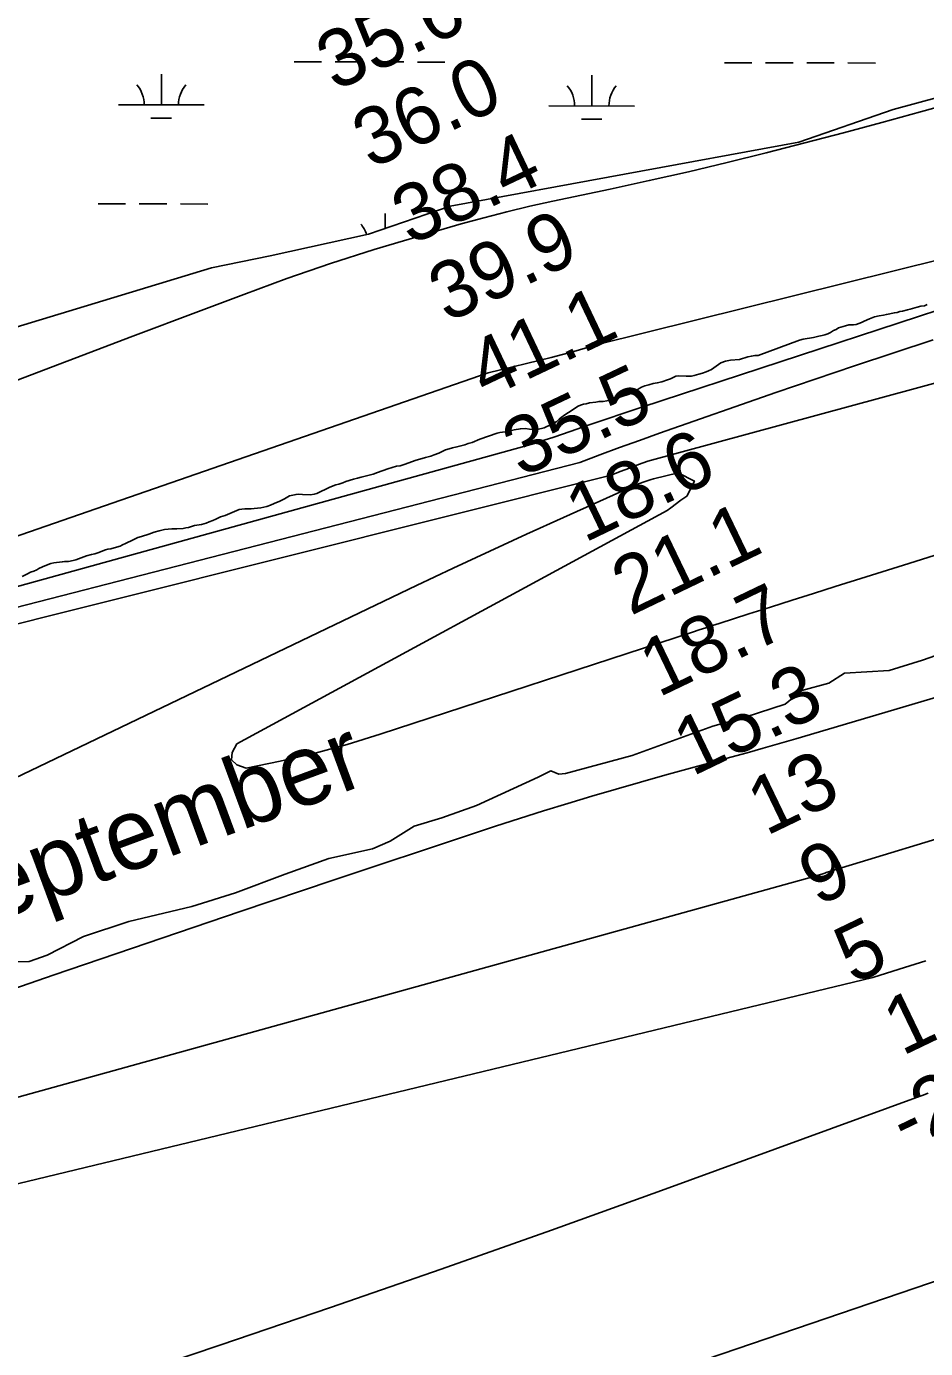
# Model space of a CAD drawing. Extents: x 3177385 to 3215275, y 903885 to 929304.
# Drawn here: x 3193845 to 3194893, y 913755 to 915297 of the extents above; entities that cross this region are included whole.
import ezdxf

# ---------------------------------------------------------------- set-up
doc = ezdxf.new("R2010")
doc.units = 0
for name, color, linetype in [('V-RIVR-EDGE', 7, 'Continuous'), ('V-RIVR-IDEN', 7, 'Continuous'), ('V-RIVR-RANG', 7, 'Continuous'), ('V-SITE-VEGE', 7, 'Continuous'), ('V-TOPO-DPTH', 7, 'Continuous'), ('V-TOPO-MAJR', 7, 'Continuous'), ('V-TOPO-MINR', 7, 'Continuous'), ('V-TOPO-WATR', 7, 'Continuous'), ('V-WETL-SWMP', 7, 'Continuous')]:
    doc.layers.add(name, color=color, linetype=linetype)

msp = doc.modelspace()

# ---------------------------------------------------------------- linework, layer by layer
at = {"layer": 'V-RIVR-EDGE'}
for points in [[(3194905.4, 914563.1), (3194889.7, 914557.6), (3194850.9, 914545.3), (3194798.7, 914542.2), (3194780.6, 914530.7), (3194749.2, 914522), (3194729.7, 914506.3), (3194683.1, 914491.2), (3194645.2, 914480.7), (3194551.3, 914446.2), (3194473.7, 914425.2), (3194465.8, 914424.7), (3194456.6, 914428.5), (3194441.8, 914421.1), (3194369.7, 914388), (3194329.4, 914373.8), (3194297.1, 914363.7), (3194269.3, 914346.3), (3194248.5, 914337.5), (3194197.7, 914326.1), (3194146.8, 914307.8), (3194088.6, 914286.2)], [(3194088.6, 914286.2), (3194037.7, 914270.2), (3193964.3, 914252.8), (3193911.6, 914235.4), (3193869, 914213.3), (3193848.2, 914206), (3193818.2, 914205.6)]]:
    msp.add_lwpolyline(points, dxfattribs=at)
at = {"layer": 'V-SITE-VEGE'}
for points in [[(3194286.7, 914786.2), (3194298.4, 914790.3), (3194310.5, 914793.7), (3194316.6, 914795.4), (3194320.6, 914796.8), (3194325.9, 914799.1), (3194333.6, 914802.9), (3194338, 914804.1), (3194341.7, 914805.3), (3194347, 914806.3), (3194351.6, 914807.3), (3194356.2, 914808.7), (3194360.2, 914810.2), (3194364.8, 914811.4), (3194373.8, 914815.3), (3194393.8, 914822.1), (3194396.9, 914822.9), (3194403.3, 914823.9), (3194410.7, 914825.2), (3194413.8, 914826.1), (3194421, 914827.4), (3194426.7, 914827.7), (3194431.7, 914827), (3194435, 914826.7), (3194440.7, 914826.6), (3194448.6, 914828.4), (3194452.5, 914830.5), (3194455.6, 914831.7), (3194460, 914834), (3194463.6, 914835.7), (3194466, 914838.5), (3194468.5, 914840.6), (3194472.9, 914843.6), (3194476.9, 914846.5), (3194488.2, 914853.7), (3194491.1, 914855), (3194494.6, 914856), (3194497.7, 914856.6), (3194501.4, 914857.6), (3194508.8, 914858.5), (3194512.8, 914859.3), (3194517.4, 914859.2), (3194526.1, 914860.6), (3194530.5, 914862.2), (3194547.9, 914867.7), (3194552.3, 914869.8), (3194559.4, 914874.3), (3194562, 914875.7), (3194566.2, 914877.4), (3194570.8, 914878.8), (3194575.9, 914880), (3194580.5, 914880.8), (3194586, 914882.2), (3194592.6, 914884.3), (3194595.9, 914885.7), (3194602.3, 914888.9), (3194605.8, 914889.2), (3194614.3, 914888.6), (3194620.4, 914888.9), (3194623.7, 914889.5), (3194629.2, 914890.9), (3194633.4, 914892.1), (3194637.5, 914893.6), (3194640.4, 914894.8), (3194643.7, 914896.5), (3194654.6, 914904.1), (3194660.1, 914906.4), (3194666, 914907.2), (3194676.5, 914908.2), (3194686, 914911.1), (3194690.3, 914912.1), (3194694.3, 914912.7), (3194698.2, 914912.8), (3194746.3, 914930.6), (3194750.6, 914931.9), (3194762.6, 914933.9), (3194768.9, 914935.2), (3194772.7, 914936), (3194775.9, 914936.9), (3194779.3, 914938), (3194782.7, 914939.5), (3194786, 914941.8), (3194789.2, 914943.3), (3194791.9, 914945), (3194800, 914947.6), (3194804, 914948.5), (3194809.3, 914948.5), (3194812.6, 914949.1), (3194818.8, 914951.3), (3194821.9, 914952.8), (3194828, 914955.4), (3194833.7, 914957.9), (3194839.4, 914959.2), (3194844.3, 914959.9), (3194847.7, 914960.7), (3194857, 914962.7), (3194860.4, 914963.1), (3194863.3, 914964.2), (3194866.5, 914964.6), (3194872.4, 914966.2), (3194875.6, 914966.8)], [(3194875.6, 914966.8), (3194883.8, 914969.2), (3194888, 914970.3), (3194892, 914970.9), (3194895.4, 914972.4)], [(3193840, 914655.1), (3193846.2, 914658), (3193849.9, 914660.1), (3193853.5, 914661.3), (3193857, 914662.8), (3193859.6, 914664.3), (3193863.8, 914666.3), (3193870.4, 914669), (3193873.5, 914670.1), (3193877, 914670.9), (3193886.7, 914672), (3193889.7, 914672.6), (3193893.9, 914672.7), (3193899.4, 914673.7), (3193902.6, 914674.5), (3193915.2, 914679), (3193920.9, 914680.9), (3193924.6, 914681.6), (3193929.3, 914683.1), (3193932.1, 914684.3), (3193937, 914686), (3193940, 914686.8), (3193943.3, 914687.4), (3193950.1, 914689.2), (3193954.1, 914690.6), (3193957.2, 914691.9), (3193960.7, 914693.5), (3193969.3, 914697.9), (3193975, 914700.4), (3193979, 914701.9), (3193987.6, 914704.5), (3193994, 914706.8), (3193999.7, 914708.4), (3194005.8, 914709.8), (3194014.6, 914710.7), (3194020.2, 914710.8), (3194027.7, 914711.1), (3194031, 914711.9), (3194034, 914712.3), (3194041.1, 914714.5), (3194049.2, 914715.9), (3194054.5, 914717.3), (3194058.2, 914718.8), (3194062.4, 914720.4), (3194065.7, 914722.1), (3194071.4, 914724.6), (3194076.7, 914726.2), (3194084.9, 914729.8), (3194093.2, 914733.1), (3194096.3, 914733.7), (3194099.6, 914734), (3194107.2, 914734.1), (3194110.5, 914734.2), (3194118.2, 914735), (3194125.2, 914736.8), (3194129.4, 914738.2), (3194134, 914740.3), (3194140.4, 914743), (3194145.9, 914745.5), (3194151.9, 914749.1), (3194159.5, 914750.9), (3194162.8, 914751), (3194167, 914750.7), (3194176.1, 914750.5), (3194180.5, 914751.1), (3194183.6, 914751.9), (3194198.8, 914759.2), (3194205.9, 914761.9), (3194209.4, 914762.9), (3194213.8, 914764.4), (3194217.5, 914765.8), (3194226.3, 914768.5), (3194231.1, 914769.7), (3194235.3, 914770.9), (3194241.5, 914772.3), (3194249.1, 914774.3), (3194254.4, 914776.2), (3194266.3, 914780.7), (3194276.6, 914783.6), (3194280.8, 914784.3), (3194286.7, 914786.2)]]:
    msp.add_lwpolyline(points, dxfattribs=at)
at = {"layer": 'V-TOPO-DPTH'}
for points in [[(3195473.3, 915035.4), (3194569.5, 914789.6), (3194558.8, 914785.6), (3194548.1, 914781.6), (3194537.4, 914777.4), (3194526.8, 914773.2), (3193373.5, 914484.5), (3193337.6, 914469.1), (3193301.7, 914453.8), (3193265.8, 914438.5), (3193229.9, 914423.2), (3192243.3, 914104.5), (3192231.3, 914099.9), (3192219.3, 914095.4), (3192207.2, 914090.9), (3192195.2, 914086.5), (3191323.5, 913817.6), (3191303.3, 913809.8), (3191283.2, 913802), (3191263.1, 913794.1), (3191243, 913786), (3190248, 913425.2)], [(3194948, 914526.7), (3194866.8, 914502.5), (3194742, 914465.9), (3194723.1, 914460.4), (3194704.2, 914455), (3194685.2, 914449.6), (3194666.2, 914444.4), (3194589.3, 914423.2), (3194560.9, 914415.3), (3194532.6, 914407.2), (3194504.3, 914398.9), (3194476.1, 914390.5), (3194447.9, 914381.8), (3194419.8, 914373), (3194391.8, 914363.9), (3194363.8, 914354.7), (3194202.6, 914300.8), (3194094.1, 914264.3), (3193985.6, 914227.5), (3193877.3, 914190.5), (3193769.1, 914153.1)], [(3193769.1, 914153.1), (3193877.3, 914190.5), (3193985.6, 914227.5), (3194094.1, 914264.3), (3194202.6, 914300.8), (3194363.8, 914354.7), (3194391.8, 914363.9), (3194419.8, 914373), (3194447.9, 914381.8), (3194476.1, 914390.5), (3194504.3, 914398.9), (3194532.6, 914407.2), (3194560.9, 914415.3), (3194589.3, 914423.2), (3194666.2, 914444.4), (3194685.2, 914449.6), (3194704.2, 914455), (3194723.1, 914460.4), (3194742, 914465.9), (3194866.8, 914502.5), (3194948, 914526.7)], [(3194893.6, 914206.7), (3194862.7, 914197.2), (3194831.9, 914187.5), (3193547.2, 913877.7), (3193543.1, 913877.1), (3193539.1, 913876.2), (3193535.2, 913874.9), (3193531.2, 913873.6), (3193527.3, 913872.3), (3193523.3, 913871), (3193219.4, 913766.8), (3193160.7, 913747.2), (3193101.8, 913728.3), (3193042.6, 913710.4), (3192983.2, 913693.1), (3192924.5, 913676.6), (3192894.3, 913668.1), (3192864.1, 913659.6)], [(3192864.1, 913659.6), (3192894.3, 913668.1), (3192924.5, 913676.6), (3192983.2, 913693.1), (3193042.6, 913710.4), (3193101.8, 913728.3), (3193160.7, 913747.2), (3193219.4, 913766.8), (3193523.3, 913871), (3193527.3, 913872.3), (3193531.2, 913873.6), (3193535.2, 913874.9), (3193539.1, 913876.2), (3193543.1, 913877.1), (3193547.2, 913877.7), (3194831.9, 914187.5), (3194862.7, 914197.2), (3194893.6, 914206.7)], [(3193859, 913476.6), (3194984.6, 913860.5)], [(3193859, 913476.6), (3194984.6, 913860.5)]]:
    msp.add_lwpolyline(points, dxfattribs=at)
at = {"layer": 'V-TOPO-MAJR'}
for points in [[(3193815.9, 914877.1), (3193892.4, 914906.2), (3193968.9, 914935.2), (3194045.5, 914964.2), (3194098.3, 914984.1), (3194148.7, 915002.5), (3194199.4, 915020), (3194250.4, 915036.3), (3194301.8, 915051.7), (3194352, 915066.2), (3194378.5, 915073.5), (3194405.1, 915080.4), (3194431.8, 915086.8), (3194458.6, 915092.8), (3194525.7, 915107), (3194571.3, 915116.9), (3194616.8, 915127.2), (3194662.1, 915138), (3194707.4, 915149.1), (3194752.5, 915160.7), (3194797.6, 915172.5), (3194842.6, 915184.7), (3194887.6, 915197), (3194963.5, 915218.2)], [(3195146.4, 915083.4), (3194509.4, 914925.3), (3194496.3, 914921.3), (3194483.3, 914917.4), (3194470.1, 914913.9), (3194456.9, 914910.5), (3194383.3, 914892.6), (3193293, 914514.6)]]:
    msp.add_lwpolyline(points, dxfattribs=at)
at = {"layer": 'V-TOPO-MINR'}
for points in [[(3195473.3, 915035.4), (3194569.5, 914789.6), (3194558.8, 914785.6), (3194548.1, 914781.6), (3194537.4, 914777.4), (3194526.8, 914773.2), (3193373.5, 914484.5), (3193337.6, 914469.1), (3193301.7, 914453.8), (3193265.8, 914438.5), (3193229.9, 914423.2), (3192243.3, 914104.5), (3192231.3, 914099.9), (3192219.3, 914095.4), (3192207.2, 914090.9), (3192195.2, 914086.5), (3191323.5, 913817.6), (3191303.3, 913809.8), (3191283.2, 913802), (3191263.1, 913794.1), (3191243, 913786), (3190248, 913425.2)], [(3194980.1, 914989.6), (3194885.3, 914958.3), (3194562.6, 914852.5), (3194541.7, 914845.6), (3194520.8, 914838.6), (3194500, 914831.5), (3194479.1, 914824.3), (3194459.8, 914817.6), (3194448.6, 914813.9), (3194437.4, 914810.3), (3194426.1, 914807), (3193302.8, 914496.6), (3193284.8, 914489), (3193266.9, 914481.4), (3192180.1, 914174.1)], [(3194902.3, 914931), (3194810.5, 914900.8), (3194719, 914869.6), (3194583.3, 914822.1), (3194559.9, 914813.8), (3194536.7, 914805.4), (3194513.5, 914796.9), (3194490.3, 914788.2), (3193347.7, 914494.1), (3193320.6, 914482.5), (3193293.5, 914471), (3193266.3, 914459.6), (3193239.2, 914448.1), (3192214.2, 914115.8)], [(3194910.7, 914682), (3194867.5, 914668.3), (3194824.2, 914654.7), (3194788, 914643.3), (3194762.8, 914635.4), (3194737.7, 914627.5), (3194712.5, 914619.5), (3194687.4, 914611.4), (3194652.6, 914600.3), (3194644.8, 914597.8), (3194637.1, 914595.3), (3194629.3, 914592.8), (3194621.6, 914590.3), (3194257.5, 914471.1), (3194218.9, 914459.3), (3194180, 914448.7), (3194140.8, 914439.7), (3194101.2, 914431.7), (3194090.4, 914435.6), (3194084.2, 914441.4), (3194085, 914449.7), (3194090.5, 914459.9), (3194592.1, 914732.2), (3194596.5, 914735.1), (3194608.2, 914744), (3194615, 914748.6), (3194623.8, 914766.4), (3194604.8, 914775.8), (3194576.1, 914768.8), (3194573.6, 914768.2), (3194571.1, 914767.5), (3194568.7, 914766.8), (3194566.3, 914765.9), (3194558.7, 914763.1), (3194556.5, 914762.2), (3194555.8, 914761.9), (3194471.1, 914723.9), (3194428.1, 914704.5), (3194385.2, 914684.8), (3194342.4, 914664.8), (3194299.8, 914644.6), (3193448, 914235.9)], [(3195140.7, 914420.1), (3194777.5, 914309.7), (3194775.8, 914309.2), (3194772.3, 914308.1), (3194768.2, 914306.9), (3194764.9, 914305.9), (3194761.5, 914304.9), (3194760.4, 914304.6), (3193561.5, 913972)], [(3194893.6, 914206.7), (3194862.7, 914197.2), (3194831.9, 914187.5), (3193547.2, 913877.7), (3193543.1, 913877.1), (3193539.1, 913876.2), (3193535.2, 913874.9), (3193531.2, 913873.6), (3193527.3, 913872.3), (3193523.3, 913871), (3193219.4, 913766.8), (3193160.7, 913747.2), (3193101.8, 913728.3), (3193042.6, 913710.4), (3192983.2, 913693.1), (3192924.5, 913676.6), (3192894.3, 913668.1), (3192864.1, 913659.6)], [(3194896.5, 914052.4), (3194889.6, 914049.9), (3194882.7, 914047.4), (3194585.6, 913939.1), (3194457.2, 913892.8), (3194328.6, 913847.1), (3194199.7, 913802.4), (3194070.5, 913758.4), (3193837.8, 913679.9), (3193824.8, 913675.6), (3193811.9, 913671.2), (3193798.9, 913667), (3193785.9, 913662.7), (3193772.9, 913658.5), (3193759.9, 913654.2), (3193746.9, 913649.8), (3193734, 913645.5), (3193727.7, 913643.4), (3193711.6, 913638.1), (3193695.5, 913633), (3192631.6, 913304.1)], [(3194984.6, 913860.5), (3193859, 913476.6)]]:
    msp.add_lwpolyline(points, dxfattribs=at)
at = {"layer": 'V-TOPO-WATR'}
msp.add_lwpolyline([(3194948, 914526.7), (3194866.8, 914502.5), (3194742, 914465.9), (3194723.1, 914460.4), (3194704.2, 914455), (3194685.2, 914449.6), (3194666.2, 914444.4), (3194589.3, 914423.2), (3194560.9, 914415.3), (3194532.6, 914407.2), (3194504.3, 914398.9), (3194476.1, 914390.5), (3194447.9, 914381.8), (3194419.8, 914373), (3194391.8, 914363.9), (3194363.8, 914354.7), (3194202.6, 914300.8), (3194094.1, 914264.3), (3193985.6, 914227.5), (3193877.3, 914190.5), (3193769.1, 914153.1)], dxfattribs=at)
at = {"layer": 'V-WETL-SWMP'}
for p, q in [((3194002.3, 915205.1), (3194002.3, 915241.1)), ((3194157, 915255.5), (3194189, 915255.4)), ((3194205, 915255.4), (3194237, 915255.3)), ((3194253, 915255.3), (3194285, 915255.2)), ((3194301, 915255.1), (3194333, 915255.1)), ((3194658.9, 915254.3), (3194690.9, 915254.2)), ((3194706.9, 915254.2), (3194738.9, 915254.1)), ((3194754.9, 915254.1), (3194786.9, 915254)), ((3194802.9, 915254), (3194834.9, 915253.9)), ((3194504.2, 915203.9), (3194504.3, 915239.9)), ((3193952.3, 915205.2), (3194052.3, 915205)), ((3194454.2, 915204), (3194554.2, 915203.8)), ((3193990.2, 915189.7), (3194014.2, 915189.6)), ((3194492.1, 915188.5), (3194516.1, 915188.5)), ((3193928.6, 915089.8), (3193960.6, 915089.8)), ((3193976.6, 915089.7), (3194008.6, 915089.6)), ((3194024.6, 915089.6), (3194056.6, 915089.5)), ((3194263.4, 915061.2), (3194263.4, 915078.6))]:
    msp.add_line(p, q, dxfattribs=at)
msp.add_lwpolyline([(3194937.3, 915221.8), (3194855.7, 915199.6), (3194745.5, 915161.5), (3194339, 915087), (3194244, 915054.5), (3194129.1, 915029.2), (3194060.9, 915014.9), (3193474.3, 914837.1), (3193346.6, 914786.2), (3192825, 914667.9), (3192781, 914662.9), (3192743.3, 914672.2), (3192696, 914694.7), (3192661.2, 914740), (3192628.7, 914794.8), (3192605.7, 914843.4), (3192596.1, 914876.3), (3192580, 914935.2), (3192498, 915156.2), (3192486.8, 915182), (3192478, 915215), (3192476.9, 915269.2), (3192492.4, 915313.2)], dxfattribs=at)
for centre, start, end in [((3193947, 915205.7), 359.0948, 40.6385), ((3194057.5, 915205.4), 139.0948, 180.6385), ((3194448.9, 915204.5), 359.0948, 40.6385), ((3194559.4, 915204.3), 139.0948, 180.6385), ((3194208.1, 915043.2), 17.8334, 40.6385)]:
    msp.add_arc(centre, 35.2, start, end, dxfattribs=at)

# ---------------------------------------------------------------- texts
at = {"layer": 'V-RIVR-IDEN'}
msp.add_text('September', height=83, rotation=20.3146, dxfattribs=at).set_placement((3193736.8, 914226))
at = {"layer": 'V-RIVR-RANG'}
for s, rotation, p in [('35.6', 25.3983, (3194204.7, 915220.5)), ('36.0', 25.3983, (3194246.8, 915129.8)), ('38.4', 25.3983, (3194292.6, 915040.8)), ('39.9', 25.3983, (3194335.5, 914950.5)), ('41.1', 25.3983, (3194380.9, 914861.4)), ('35.5', 25.3983, (3194421.9, 914770.1)), ('18.6', 25.6831, (3194495.6, 914693.9)), ('21.1', 25.6831, (3194549.4, 914608.9)), ('18.7', 25.6831, (3194581.8, 914513.5)), ('15.3', 25.6831, (3194621.2, 914421.4)), ('13', 25.6831, (3194707.5, 914352)), ('9', 25.6831, (3194767.5, 914269.9)), ('5', 25.6831, (3194809, 914178.9)), ('1', 25.6831, (3194866.1, 914095.4)), ('-2', 25.6831, (3194870.5, 913986.5))]:
    msp.add_text(s, height=67, rotation=rotation, dxfattribs=at).set_placement(p)

doc.saveas('drawing.dxf')
